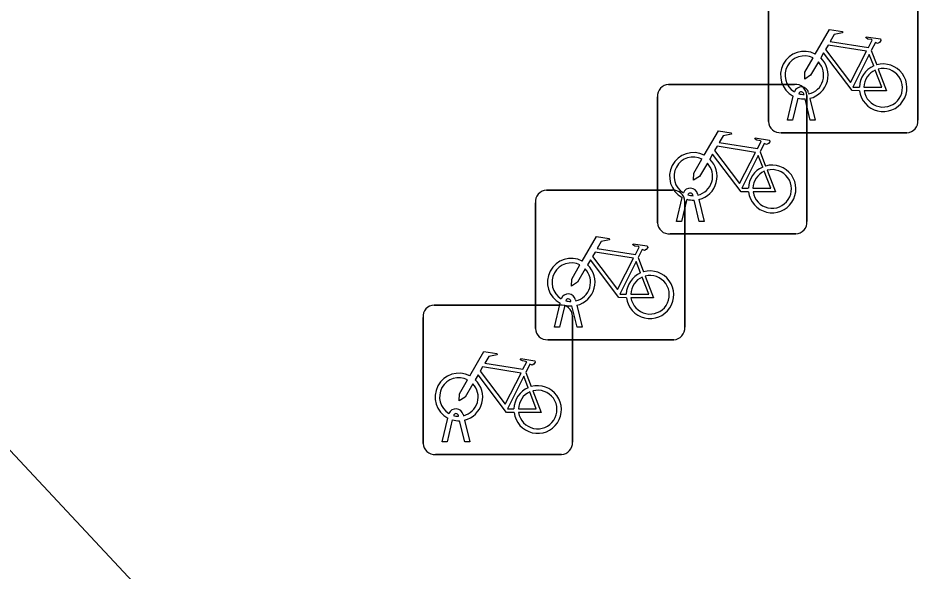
# Model space of a CAD drawing. Extents: x 159822 to 160765, y 380693 to 381634.
# Drawn here: x 160165.54 to 160171.55, y 381534.5 to 381538.2 of the extents above; entities that cross this region are included whole.
import ezdxf

# ---------------------------------------------------------------- set-up
doc = ezdxf.new("R2010")
doc.units = 0
doc.layers.add('IMGEO_Fietsenrek', color=7, linetype='Continuous')
doc.layers.add('IMGEO_Pand', color=7, linetype='Continuous')

msp = doc.modelspace()

# ---------------------------------------------------------------- linework, layer by layer
at = {"layer": 'IMGEO_Fietsenrek'}
for p, q in [((160170.5535, 381537.5059), (160170.5535, 381538.3468)), ((160170.5535, 381538.3468), (160170.5535, 381537.5059)), ((160171.5525, 381538.3561), (160171.5525, 381537.5152)), ((160171.5525, 381537.5152), (160171.5525, 381538.3561)), ((160171.2402, 381537.9802), (160171.2765, 381537.885)), ((160169.8859, 381537.7545), (160170.7268, 381537.7545)), ((160170.7268, 381537.7545), (160169.8859, 381537.7545)), ((160170.8216, 381537.6984), (160170.8234, 381537.6905)), ((160169.8115, 381536.8299), (160169.8115, 381537.6708)), ((160169.8115, 381537.6708), (160169.8115, 381536.8299)), ((160170.6805, 381537.5153), (160170.7188, 381537.6753)), ((160170.7492, 381537.6631), (160170.7139, 381537.5153)), ((160170.7909, 381537.6869), (160170.7899, 381537.6912)), ((160170.832, 381537.5153), (160170.7981, 381537.657)), ((160170.8105, 381537.6801), (160170.8105, 381536.8392)), ((160170.8105, 381536.8392), (160170.8105, 381537.6801)), ((160170.8304, 381537.6613), (160170.8654, 381537.5153)), ((160170.7139, 381537.5153), (160170.6805, 381537.5153)), ((160170.8654, 381537.5153), (160170.832, 381537.5153)), ((160171.4781, 381537.4315), (160170.6372, 381537.4315)), ((160170.6372, 381537.4315), (160171.4781, 381537.4315)), ((160170.4982, 381537.3042), (160170.5345, 381537.209)), ((160169.0699, 381537.0475), (160169.9108, 381537.0475)), ((160169.9108, 381537.0475), (160169.0699, 381537.0475)), ((160169.9385, 381536.8393), (160169.9768, 381536.9993)), ((160170.0072, 381536.9871), (160169.9719, 381536.8393)), ((160170.0489, 381537.0109), (160170.0479, 381537.0152)), ((160170.09, 381536.8393), (160170.0561, 381536.981)), ((160170.0796, 381537.0224), (160170.0814, 381537.0145)), ((160170.0884, 381536.9853), (160170.1234, 381536.8393)), ((160168.9955, 381536.1229), (160168.9955, 381536.9638)), ((160168.9955, 381536.9638), (160168.9955, 381536.1229)), ((160169.9945, 381536.9731), (160169.9945, 381536.1322)), ((160169.9945, 381536.1322), (160169.9945, 381536.9731)), ((160169.9719, 381536.8393), (160169.9385, 381536.8393)), ((160170.1234, 381536.8393), (160170.09, 381536.8393)), ((160170.7361, 381536.7555), (160169.8952, 381536.7555)), ((160169.8952, 381536.7555), (160170.7361, 381536.7555)), ((160169.6822, 381536.5972), (160169.7185, 381536.502)), ((160169.2636, 381536.3154), (160169.2654, 381536.3075)), ((160168.3189, 381536.2805), (160169.1598, 381536.2805)), ((160169.1598, 381536.2805), (160168.3189, 381536.2805)), ((160169.1225, 381536.1323), (160169.1608, 381536.2923)), ((160169.1912, 381536.2801), (160169.1559, 381536.1323)), ((160169.2329, 381536.3039), (160169.2319, 381536.3082)), ((160169.274, 381536.1323), (160169.2401, 381536.274)), ((160169.2724, 381536.2783), (160169.3074, 381536.1323)), ((160168.2445, 381535.3559), (160168.2445, 381536.1968)), ((160168.2445, 381536.1968), (160168.2445, 381535.3559)), ((160169.2435, 381536.2061), (160169.2435, 381535.3652)), ((160169.2435, 381535.3652), (160169.2435, 381536.2061)), ((160169.1559, 381536.1323), (160169.1225, 381536.1323)), ((160169.3074, 381536.1323), (160169.274, 381536.1323)), ((160169.9201, 381536.0485), (160169.0792, 381536.0485)), ((160169.0792, 381536.0485), (160169.9201, 381536.0485)), ((160168.9312, 381535.8302), (160168.9675, 381535.735)), ((160168.4819, 381535.5369), (160168.4809, 381535.5412)), ((160168.5126, 381535.5484), (160168.5144, 381535.5405)), ((160168.3715, 381535.3653), (160168.4098, 381535.5253)), ((160168.4402, 381535.5131), (160168.4049, 381535.3653)), ((160168.523, 381535.3653), (160168.4891, 381535.507)), ((160168.5214, 381535.5113), (160168.5564, 381535.3653)), ((160168.4049, 381535.3653), (160168.3715, 381535.3653)), ((160168.5564, 381535.3653), (160168.523, 381535.3653)), ((160169.1691, 381535.2815), (160168.3282, 381535.2815)), ((160168.3282, 381535.2815), (160169.1691, 381535.2815))]:
    msp.add_line(p, q, dxfattribs=at)
for points in [[(160170.8661, 381537.9572), (160170.9608, 381538.1207), (160171.047, 381538.1069), (160171.0487, 381538.0982), (160170.9926, 381538.0873), (160170.9664, 381538.042), (160171.2216, 381538.0012)], [(160171.2216, 381538.0012), (160171.2466, 381538.05), (160171.2415, 381538.054), (160171.2183, 381538.0577), (160171.2056, 381538.0652), (160171.2046, 381538.0683), (160171.2068, 381538.0729), (160171.3016, 381538.0578), (160171.3039, 381538.0475), (160171.2945, 381538.0351), (160171.2821, 381538.0287), (160171.2676, 381538.0349), (160171.2402, 381537.9802)], [(160171.2087, 381537.976), (160170.9519, 381538.017), (160170.9352, 381537.9882), (160171.1022, 381537.7679), (160171.2087, 381537.976)], [(160171.1618, 381537.7125), (160171.1121, 381537.7126), (160170.9214, 381537.9643), (160170.9024, 381537.9315)], [(160171.2567, 381537.878), (160171.2274, 381537.9548), (160171.118, 381537.7367), (160171.1607, 381537.7366)], [(160170.8868, 381537.9047), (160170.8352, 381537.8155), (160170.7953, 381537.7895), (160170.7965, 381537.837), (160170.851, 381537.9312)], [(160171.1907, 381537.7365), (160171.3106, 381537.7363), (160171.2674, 381537.8499)], [(160171.2872, 381537.8568), (160171.3422, 381537.7122), (160171.1921, 381537.7125)], [(160170.1241, 381537.2812), (160170.2188, 381537.4447), (160170.305, 381537.4309), (160170.3067, 381537.4222), (160170.2506, 381537.4113), (160170.2244, 381537.366), (160170.4796, 381537.3252)], [(160170.4796, 381537.3252), (160170.5046, 381537.374), (160170.4995, 381537.378), (160170.4763, 381537.3817), (160170.4636, 381537.3892), (160170.4626, 381537.3923), (160170.4648, 381537.3969), (160170.5596, 381537.3818), (160170.5619, 381537.3715), (160170.5525, 381537.3591), (160170.5401, 381537.3527), (160170.5256, 381537.3589), (160170.4982, 381537.3042)], [(160170.4667, 381537.3), (160170.2099, 381537.341), (160170.1932, 381537.3122), (160170.3602, 381537.0919), (160170.4667, 381537.3)], [(160170.4198, 381537.0365), (160170.3701, 381537.0366), (160170.1794, 381537.2883), (160170.1604, 381537.2555)], [(160170.5147, 381537.202), (160170.4854, 381537.2788), (160170.376, 381537.0607), (160170.4187, 381537.0606)], [(160170.1448, 381537.2287), (160170.0932, 381537.1395), (160170.0533, 381537.1135), (160170.0545, 381537.161), (160170.109, 381537.2552)], [(160170.4487, 381537.0605), (160170.5686, 381537.0603), (160170.5254, 381537.1739)], [(160170.5452, 381537.1808), (160170.6002, 381537.0362), (160170.4501, 381537.0365)], [(160169.3081, 381536.5742), (160169.4028, 381536.7377), (160169.489, 381536.7239), (160169.4907, 381536.7152), (160169.4346, 381536.7043), (160169.4084, 381536.659), (160169.6636, 381536.6182)], [(160169.6636, 381536.6182), (160169.6886, 381536.667), (160169.6835, 381536.671), (160169.6603, 381536.6747), (160169.6476, 381536.6822), (160169.6466, 381536.6853), (160169.6488, 381536.6899), (160169.7436, 381536.6748), (160169.7459, 381536.6645), (160169.7365, 381536.6521), (160169.7241, 381536.6457), (160169.7096, 381536.6519), (160169.6822, 381536.5972)], [(160169.6507, 381536.593), (160169.3939, 381536.634), (160169.3772, 381536.6052), (160169.5442, 381536.3849), (160169.6507, 381536.593)], [(160169.6038, 381536.3295), (160169.5541, 381536.3296), (160169.3634, 381536.5813), (160169.3444, 381536.5485)], [(160169.6987, 381536.495), (160169.6694, 381536.5718), (160169.56, 381536.3537), (160169.6027, 381536.3536)], [(160169.3288, 381536.5217), (160169.2772, 381536.4325), (160169.2373, 381536.4065), (160169.2385, 381536.454), (160169.293, 381536.5482)], [(160169.6327, 381536.3535), (160169.7526, 381536.3533), (160169.7094, 381536.4669)], [(160169.7292, 381536.4738), (160169.7842, 381536.3292), (160169.6341, 381536.3295)], [(160168.5571, 381535.8072), (160168.6518, 381535.9707), (160168.738, 381535.9569), (160168.7397, 381535.9482), (160168.6836, 381535.9373), (160168.6574, 381535.892), (160168.9126, 381535.8512)], [(160168.9126, 381535.8512), (160168.9376, 381535.9), (160168.9325, 381535.904), (160168.9093, 381535.9077), (160168.8966, 381535.9152), (160168.8956, 381535.9183), (160168.8978, 381535.9229), (160168.9926, 381535.9078), (160168.9949, 381535.8975), (160168.9855, 381535.8851), (160168.9731, 381535.8787), (160168.9586, 381535.8849), (160168.9312, 381535.8302)], [(160168.8997, 381535.826), (160168.6429, 381535.867), (160168.6262, 381535.8382), (160168.7932, 381535.6179), (160168.8997, 381535.826)], [(160168.5778, 381535.7547), (160168.5262, 381535.6655), (160168.4863, 381535.6395), (160168.4875, 381535.687), (160168.542, 381535.7812)], [(160168.8528, 381535.5625), (160168.8031, 381535.5626), (160168.6124, 381535.8143), (160168.5934, 381535.7815)], [(160168.9477, 381535.728), (160168.9184, 381535.8048), (160168.809, 381535.5867), (160168.8517, 381535.5866)], [(160168.8817, 381535.5865), (160169.0016, 381535.5863), (160168.9584, 381535.6999)], [(160168.9782, 381535.7068), (160169.0332, 381535.5622), (160168.8831, 381535.5625)]]:
    msp.add_lwpolyline(points, dxfattribs=at)
for centre, radius, start, end in [((160170.7931, 381537.8159), 0.159, 62.67661, 242.13685), ((160170.7931, 381537.8159), 0.129, 63.31916, 238.90302), ((160170.7931, 381537.8159), 0.129, 283.60429, 43.43025), ((160170.7931, 381537.8159), 0.159, 283.5766, 46.60424), ((160171.3197, 381537.7319), 0.159, 113.3408, 178.32165), ((160171.3197, 381537.7319), 0.159, 187.0065, 105.77075), ((160171.3197, 381537.7319), 0.129, 113.92302, 177.95563), ((160171.3197, 381537.7319), 0.129, 188.67146, 104.58832), ((160169.8892, 381537.6766), 0.0779, 92.4484, 184.28452), ((160169.8892, 381537.6766), 0.0779, 92.4484, 184.28452), ((160170.7729, 381537.6873), 0.0499, 12.8025, 158.69338), ((160170.7326, 381537.6768), 0.0779, 2.4484, 94.28452), ((160170.7326, 381537.6768), 0.0779, 2.4484, 94.28452), ((160170.7729, 381537.6873), 0.0174, 12.8025, 163.45023), ((160170.7931, 381537.8159), 0.159, 253.99666, 271.78671), ((160170.7931, 381537.8159), 0.129, 253.41502, 269.02044), ((160171.4748, 381537.5094), 0.0779, 272.4484, 4.28452), ((160171.4748, 381537.5094), 0.0779, 272.4484, 4.28452), ((160170.6314, 381537.5092), 0.0779, 182.4484, 274.28452), ((160170.6314, 381537.5092), 0.0779, 182.4484, 274.28452), ((160170.0511, 381537.1399), 0.159, 62.67661, 242.13685), ((160170.0511, 381537.1399), 0.129, 63.31916, 238.90302), ((160170.0511, 381537.1399), 0.129, 283.60429, 43.43025), ((160170.0511, 381537.1399), 0.159, 283.5766, 46.60424), ((160170.5777, 381537.0559), 0.159, 187.0065, 105.77075), ((160170.5777, 381537.0559), 0.159, 113.3408, 178.32165), ((160170.5777, 381537.0559), 0.129, 113.92302, 177.95563), ((160170.5777, 381537.0559), 0.129, 188.67146, 104.58832), ((160169.0732, 381536.9696), 0.0779, 92.4484, 184.28452), ((160169.0732, 381536.9696), 0.0779, 92.4484, 184.28452), ((160169.9166, 381536.9698), 0.0779, 2.4484, 94.28452), ((160169.9166, 381536.9698), 0.0779, 2.4484, 94.28452), ((160170.0309, 381537.0113), 0.0499, 12.8025, 158.69338), ((160170.0511, 381537.1399), 0.159, 253.99666, 271.78671), ((160170.0309, 381537.0113), 0.0174, 12.8025, 163.45023), ((160170.0511, 381537.1399), 0.129, 253.41502, 269.02044), ((160169.8894, 381536.8332), 0.0779, 182.4484, 274.28452), ((160169.8894, 381536.8332), 0.0779, 182.4484, 274.28452), ((160170.7328, 381536.8334), 0.0779, 272.4484, 4.28452), ((160170.7328, 381536.8334), 0.0779, 272.4484, 4.28452), ((160169.2351, 381536.4329), 0.159, 62.67661, 242.13685), ((160169.2351, 381536.4329), 0.129, 63.31916, 238.90302), ((160169.2351, 381536.4329), 0.129, 283.60429, 43.43025), ((160169.2351, 381536.4329), 0.159, 283.5766, 46.60424), ((160169.7617, 381536.3489), 0.159, 113.3408, 178.32165), ((160169.7617, 381536.3489), 0.159, 187.0065, 105.77075), ((160169.7617, 381536.3489), 0.129, 113.92302, 177.95563), ((160169.7617, 381536.3489), 0.129, 188.67146, 104.58832), ((160169.2149, 381536.3043), 0.0499, 12.8025, 158.69338), ((160169.2149, 381536.3043), 0.0174, 12.8025, 163.45023), ((160168.3222, 381536.2026), 0.0779, 92.4484, 184.28452), ((160168.3222, 381536.2026), 0.0779, 92.4484, 184.28452), ((160169.1656, 381536.2028), 0.0779, 2.4484, 94.28452), ((160169.1656, 381536.2028), 0.0779, 2.4484, 94.28452), ((160169.2351, 381536.4329), 0.159, 253.99666, 271.78671), ((160169.2351, 381536.4329), 0.129, 253.41502, 269.02044), ((160169.9168, 381536.1264), 0.0779, 272.4484, 4.28452), ((160169.9168, 381536.1264), 0.0779, 272.4484, 4.28452), ((160169.0734, 381536.1262), 0.0779, 182.4484, 274.28452), ((160169.0734, 381536.1262), 0.0779, 182.4484, 274.28452), ((160168.4841, 381535.6659), 0.159, 62.67661, 242.13685), ((160168.4841, 381535.6659), 0.129, 63.31916, 238.90302), ((160168.4841, 381535.6659), 0.159, 283.5766, 46.60424), ((160168.4841, 381535.6659), 0.129, 283.60429, 43.43025), ((160169.0107, 381535.5819), 0.159, 113.3408, 178.32165), ((160169.0107, 381535.5819), 0.159, 187.0065, 105.77075), ((160169.0107, 381535.5819), 0.129, 188.67146, 104.58832), ((160169.0107, 381535.5819), 0.129, 113.92302, 177.95563), ((160168.4639, 381535.5373), 0.0499, 12.8025, 158.69338), ((160168.4639, 381535.5373), 0.0174, 12.8025, 163.45023), ((160168.4841, 381535.6659), 0.129, 253.41502, 269.02044), ((160168.4841, 381535.6659), 0.159, 253.99666, 271.78671), ((160168.3224, 381535.3592), 0.0779, 182.4484, 274.28452), ((160168.3224, 381535.3592), 0.0779, 182.4484, 274.28452), ((160169.1658, 381535.3594), 0.0779, 272.4484, 4.28452), ((160169.1658, 381535.3594), 0.0779, 272.4484, 4.28452)]:
    msp.add_arc(centre, radius, start, end, dxfattribs=at)
at = {"layer": 'IMGEO_Pand'}
msp.add_lwpolyline([(160101.421, 381541.836), (160111.628, 381528.176), (160118.329, 381519.207), (160119.346, 381519.968), (160113.199, 381528.195), (160144.79, 381557.649), (160145.323, 381557.087), (160145.234, 381557.004), (160146.654, 381555.482), (160161.919, 381539.126), (160167.378, 381533.282), (160167.175, 381527.829), (160164.33, 381525.142), (160164.391, 381525.076), (160158.414, 381519.521), (160136.541, 381499.13), (160136.384, 381499.272), (160135.978, 381498.89), (160136.009, 381498.857), (160125.767, 381489.274), (160125.819, 381489.209), (160124.176, 381487.689), (160119.898, 381483.7)], dxfattribs=at)

doc.saveas('drawing.dxf')
